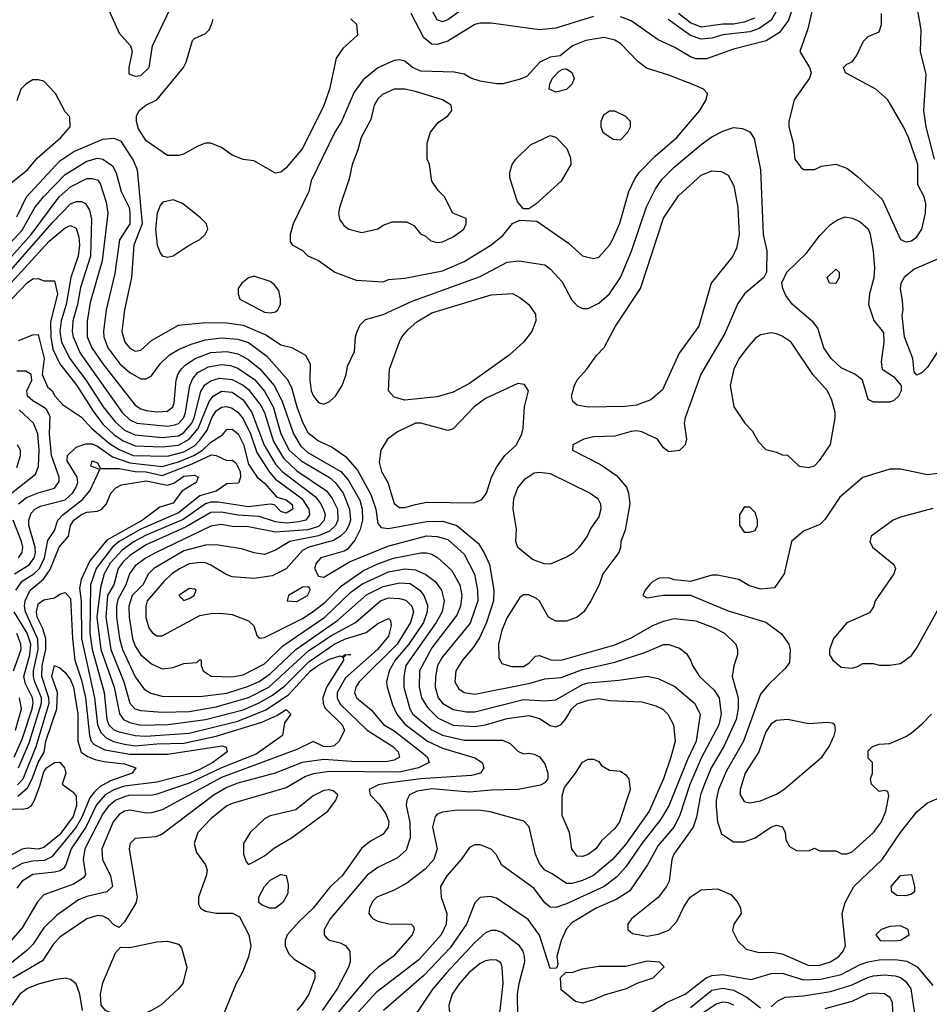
# Model space of a CAD drawing. Header units: inches. Extents: x 1793389 to 1900389, y 320802 to 470796.
# Tile 420 of 656: x 1842341 to 1845716, y 442873 to 446528. Entities that reach past the tile are written whole.
import ezdxf

# ---------------------------------------------------------------- set-up
doc = ezdxf.new("R2010")
doc.units = ezdxf.units.IN
doc.header["$MEASUREMENT"] = 0
doc.layers.add('B8444', color=7, linetype='Continuous')

msp = doc.modelspace()

# ---------------------------------------------------------------- linework, layer by layer
at = {"layer": 'B8444', "color": 2}
for points, elevation in [([(1842770, 446920.9), (1842730, 446913.2), (1842670, 446876), (1842656.7, 446863.3), (1842633.4, 446830), (1842610, 446782), (1842596.3, 446730), (1842596.3, 446710), (1842602.8, 446670), (1842644.5, 446624.5), (1842710, 446478), (1842752, 446430), (1842758, 446410), (1842746, 446350), (1842746, 446326), (1842770, 446318), (1842790, 446321), (1842821.2, 446350), (1842834, 446430), (1842900.9, 446570), (1842906, 446710), (1842889.3, 446829.3), (1842854, 446890), (1842828, 446910)], 434), ([(1844510, 446460.9), (1844442, 446450), (1844392, 446430), (1844346.4, 446393.6), (1844310, 446389), (1844271.3, 446370), (1844222.8, 446317.2), (1844194.8, 446305.2), (1844134, 446290), (1844110, 446289.5), (1844050, 446299.5), (1844015.3, 446310), (1843990, 446325.2), (1843952.9, 446332.9), (1843830, 446337), (1843799, 446350), (1843770, 446373.2), (1843750, 446379), (1843730, 446376), (1843670, 446349.4), (1843615.1, 446304.9), (1843581.7, 446258.3), (1843534.9, 446150), (1843510.5, 446110), (1843422, 445930), (1843413.4, 445890), (1843356, 445770), (1843344.7, 445730), (1843344.7, 445704.7), (1843351.6, 445691.6), (1843390, 445671), (1843410, 445651), (1843450, 445634), (1843510, 445590.8), (1843590, 445560.7), (1843690, 445554.8), (1843710, 445562.8), (1843770, 445568), (1843910, 445595.8), (1843990, 445630.4), (1844089.2, 445690), (1844133.8, 445726.2), (1844170, 445771), (1844196.4, 445783.6), (1844259.6, 445779.6), (1844377.5, 445697.5), (1844430, 445651), (1844470, 445641), (1844490, 445646), (1844529.6, 445690.4), (1844540.9, 445710), (1844567.5, 445772.5), (1844600.9, 445890), (1844623.3, 445936.7), (1844639.6, 445960.4), (1844699.3, 446020.7), (1844779.3, 446090), (1844865.2, 446190), (1844889, 446230), (1844893.6, 446253.6), (1844878, 446270), (1844844.8, 446284.8), (1844750, 446322), (1844667.3, 446347.3), (1844634.2, 446374.2), (1844570, 446439.3), (1844550, 446452)], 434), ([(1844330, 446258), (1844306, 446270), (1844308, 446290), (1844318, 446310), (1844343.1, 446336.9), (1844356.4, 446343.6), (1844370, 446344.7), (1844390, 446331.3), (1844398, 446310), (1844391, 446290), (1844370, 446269)], 434), ([(1843770, 446269.5), (1843730, 446269.4), (1843686.8, 446250), (1843670, 446233.2), (1843656.3, 446210), (1843643.4, 446156.6), (1843607.7, 446090), (1843595.9, 446044.1), (1843574.8, 445990), (1843563.5, 445936.5), (1843527.3, 445830), (1843524, 445810), (1843527.5, 445787.5), (1843543.5, 445763.5), (1843562, 445750), (1843610, 445738), (1843670, 445751.3), (1843690, 445764.7), (1843723.1, 445776.9), (1843776.9, 445776.9), (1843803.6, 445763.6), (1843830, 445732), (1843845.4, 445725.4), (1843867.1, 445707.1), (1843890, 445701), (1843910, 445702.8), (1843950, 445721), (1843988.7, 445750), (1843998, 445770), (1843998, 445790), (1843948, 445810), (1843918, 445870), (1843893.6, 445893.6), (1843870, 445928), (1843861.2, 445990), (1843853.2, 446010), (1843853.2, 446070), (1843865.2, 446110), (1843894.2, 446145.8), (1843930, 446171.3), (1843944, 446190), (1843942, 446210), (1843909.5, 446229.5), (1843810, 446260.7)], 438), ([(1844550, 446188), (1844530, 446188), (1844507.1, 446172.9), (1844498, 446150), (1844498, 446130), (1844504.7, 446110), (1844543.6, 446083.6), (1844570, 446082), (1844598, 446110), (1844608, 446130), (1844608, 446150), (1844590, 446168)], 438), ([(1844210, 445826), (1844188.4, 445851.6), (1844160.2, 445940.2), (1844160.2, 445959.8), (1844168.7, 445990), (1844182, 446010), (1844236.5, 446063.5), (1844310, 446098), (1844330, 446091.3), (1844371, 446050), (1844384.7, 446015.3), (1844386, 445990), (1844350, 445928.7), (1844256.9, 445843.1), (1844230, 445826)], 434), ([(1844450, 445089.5), (1844410, 445097.2), (1844394, 445110), (1844389.2, 445130), (1844399.3, 445170), (1844409.6, 445190.4), (1844446, 445230), (1844480.1, 445279.9), (1844509.5, 445310.5), (1844552, 445390), (1844644.5, 445530), (1844730, 445790.8), (1844785.8, 445874.2), (1844870, 445950.6), (1844910, 445966.8), (1844943.5, 445963.5), (1844970, 445951), (1844990.5, 445910.5), (1845005.5, 445830), (1845010.5, 445730), (1845000.5, 445679.5), (1844986.8, 445650), (1844907.3, 445550), (1844860.7, 445390), (1844787.7, 445290), (1844725.8, 445154.2), (1844683.4, 445116.6), (1844630, 445097), (1844588.1, 445091.9)], 426), ([(1842910, 445859.3), (1842872, 445850), (1842862, 445838), (1842850.5, 445809.5), (1842844.4, 445750), (1842850.6, 445690.6), (1842862, 445662), (1842870, 445651.3), (1842890, 445646), (1842910, 445650.8), (1842969.5, 445690.5), (1843010, 445711.3), (1843028.7, 445730), (1843039, 445750), (1843034, 445770), (1843011.9, 445791.9), (1842944.8, 445844.8)], 434), ([(1845510, 445108), (1845490, 445118), (1845468.7, 445190), (1845442, 445210), (1845390, 445235.1), (1845352.3, 445270), (1845324.5, 445310), (1845302.5, 445382.5), (1845285.1, 445405.1), (1845209.2, 445470), (1845184.1, 445504.1), (1845173.2, 445530), (1845168.7, 445551.3), (1845188, 445590), (1845260.1, 445659.9), (1845310, 445726.8), (1845350, 445766.8), (1845375.5, 445784.5), (1845404.7, 445795.3), (1845430, 445790.8), (1845458.8, 445778.8), (1845490, 445750.8), (1845497.1, 445730), (1845508.5, 445668.5), (1845513, 445607), (1845510.7, 445569.3), (1845494, 445510), (1845490.7, 445470), (1845510.6, 445410.6), (1845546.4, 445366.4), (1845547.7, 445330), (1845538, 445258), (1845542, 445230), (1845583.6, 445203.6), (1845612, 445170), (1845612, 445150), (1845602, 445130), (1845585.4, 445114.6), (1845570, 445108)], 430), ([(1845370, 445548), (1845346, 445550), (1845338, 445570), (1845370, 445602), (1845382, 445590), (1845382, 445570)], 426), ([(1843210, 445575.3), (1843190, 445569), (1843164.7, 445550), (1843151.3, 445530), (1843151.3, 445510), (1843158, 445490), (1843250, 445442), (1843270, 445438.8), (1843290, 445442.8), (1843299, 445450), (1843309.2, 445470), (1843309.3, 445490), (1843302, 445522), (1843285.2, 445545.2), (1843270, 445555.3)], 434), ([(1843770, 445115.1), (1843730, 445126), (1843709.2, 445150), (1843712.7, 445230), (1843750, 445331.3), (1843759.3, 445350), (1843782.3, 445377.7), (1843814.5, 445405.5), (1843870, 445439.5), (1844090, 445506.8), (1844170, 445510.8), (1844196.8, 445496.8), (1844230.7, 445470.7), (1844254.8, 445434.8), (1844256, 445410), (1844241, 445370), (1844211, 445330), (1844157.3, 445282.7), (1844010, 445177), (1843950, 445145.1), (1843890, 445127.6)], 426), ([(1845130, 445365.2), (1845090, 445357.2), (1845070, 445344), (1845040.7, 445310), (1845010, 445269), (1844990.6, 445230), (1844977.3, 445170), (1844990.9, 445090.9), (1845032, 445030), (1845059.8, 444999.8), (1845082, 444962), (1845110, 444932), (1845150, 444922), (1845170, 444912), (1845190, 444911.3), (1845234, 444870), (1845270, 444864.7), (1845290, 444872), (1845310, 444892), (1845349.4, 444950.6), (1845367, 445050), (1845367, 445070), (1845355.3, 445115.3), (1845339.3, 445150), (1845283.7, 445210), (1845204, 445330), (1845170, 445353.2), (1845150, 445361.2)], 434), ([(1844190, 445177.2), (1844070, 445120.9), (1844027.3, 445090), (1843950, 445009.3), (1843930, 445002.7), (1843830, 445029.4), (1843810, 445029.3), (1843742.5, 444997.5), (1843706, 444970), (1843681, 444930), (1843675.3, 444884.7), (1843684, 444850), (1843707.7, 444810), (1843730, 444731.3), (1843750, 444716.3), (1843770, 444717.1), (1843810, 444728.4), (1843850, 444737.1), (1844025.6, 444734.4), (1844054.8, 444745.2), (1844073.2, 444770), (1844092.3, 444830), (1844111.8, 444868.2), (1844141.2, 444910), (1844184, 444950), (1844204, 444990), (1844209.1, 445010.9), (1844214, 445090), (1844228.7, 445150), (1844214, 445174)], 430), ([(1844310, 444506.6), (1844287.2, 444507.2), (1844244.1, 444524.1), (1844190, 444568), (1844182, 444590), (1844184, 444636), (1844172.3, 444710), (1844174.5, 444750), (1844189.7, 444790.3), (1844217.2, 444822.8), (1844250, 444844.9), (1844270, 444848), (1844310, 444843), (1844458, 444770), (1844486, 444750), (1844496.3, 444730), (1844497.3, 444710), (1844490, 444682), (1844459.9, 444640.1), (1844447.3, 444610), (1844417.3, 444570), (1844393.4, 444546.6), (1844370, 444532.3)], 426), ([(1845050, 444718), (1845030, 444718), (1845012, 444690), (1845011.6, 444651.6), (1845030, 444624.7), (1845050, 444624.7), (1845070, 444632), (1845079, 444650), (1845079, 444670), (1845070, 444698)], 434), ([(1842970, 444416), (1842932, 444390), (1842950, 444372), (1842970, 444378.8), (1842988.7, 444390), (1842995.3, 444410), (1842990, 444414)], 422), ([(1843410, 444422), (1843390, 444421.2), (1843338, 444390), (1843334, 444370), (1843370, 444367.7), (1843408.7, 444390), (1843419, 444410), (1843417.2, 444417.2)], 422), ([(1845190, 443929.3), (1845150, 443926), (1845130, 443913.2), (1845110, 443884), (1845084.4, 443810), (1845032.7, 443730), (1845014, 443670), (1845014.8, 443650), (1845030, 443626), (1845050, 443620.7), (1845090, 443628), (1845150, 443653), (1845177.2, 443670), (1845317.2, 443790), (1845345.2, 443830), (1845364, 443870), (1845368.7, 443890), (1845366, 443910), (1845356.4, 443916.4), (1845339, 443919), (1845270, 443913.2)], 438), ([(1844430, 443421.2), (1844410, 443422), (1844390, 443448), (1844380.9, 443510), (1844353.9, 443573.9), (1844354, 443646), (1844362.9, 443677.1), (1844404, 443730), (1844430, 443772), (1844450, 443782), (1844470, 443782), (1844490, 443774), (1844499.6, 443759.6), (1844530, 443742), (1844570, 443738), (1844590, 443724.7), (1844601, 443710), (1844606, 443670), (1844566.8, 443550), (1844550, 443525.2), (1844500.4, 443479.6), (1844478.8, 443450), (1844450, 443429.3)], 414), ([(1843490, 443669), (1843470, 443666), (1843430, 443646), (1843365.2, 443594.8), (1843270, 443572.3), (1843250, 443561.2), (1843196, 443510), (1843171.3, 443470), (1843171.3, 443430), (1843181, 443401), (1843190, 443392), (1843210, 443401), (1843250, 443424), (1843286, 443454), (1843349, 443490), (1843484, 443590), (1843514, 443630), (1843522, 443650), (1843504.7, 443664.7)], 410), ([(1843290, 443229), (1843269.1, 443229.1), (1843240.2, 443240.2), (1843228, 443250), (1843228.7, 443270), (1843249.3, 443310), (1843270, 443333.4), (1843310, 443354.8), (1843330, 443351.3), (1843336.8, 443316.8), (1843335.9, 443284.1), (1843318, 443250)], 406), ([(1845630, 443275.3), (1845596.4, 443276.4), (1845578, 443290), (1845575.3, 443310), (1845610, 443351), (1845650, 443354), (1845662, 443310), (1845662, 443290), (1845650, 443282)], 426), ([(1845610, 443164), (1845570, 443161.2), (1845538, 443150), (1845518, 443130), (1845534, 443110), (1845590, 443108), (1845610, 443111), (1845642, 443130), (1845638, 443150)], 430), ([(1842770, 442829.6), (1842690, 442836), (1842659, 442850), (1842643.7, 442870), (1842640.9, 442910), (1842650, 442952), (1842696.5, 443063.5), (1842715.3, 443084.7), (1842750, 443084), (1842850, 443104.9), (1842890, 443107.3), (1842930, 443096), (1842942, 443082), (1842961, 443010), (1842946, 442950), (1842930.5, 442929.5), (1842864.7, 442870), (1842830.5, 442849.5), (1842790, 442832.7)], 402), ([(1844090, 443038), (1844070, 443034.5), (1844050, 443023.7), (1844008.2, 442990), (1843972.7, 442950), (1843945.5, 442910), (1843934, 442870), (1843934.8, 442850), (1843946.8, 442826.8), (1843987.3, 442807.3), (1844050, 442799.1), (1844090, 442807.3), (1844112.9, 442827.1), (1844124.5, 442850), (1844134.7, 442950), (1844132, 443010), (1844126, 443026), (1844110, 443036)], 434), ([(1844430, 442877.2), (1844403.2, 442883.2), (1844350, 442926), (1844347.3, 442972.7), (1844368.4, 442991.6), (1844390, 442991), (1844430, 443004), (1844490, 443014), (1844590, 443014.8), (1844670, 443033.4), (1844714, 443030), (1844732, 443012), (1844690.5, 442969.5), (1844630.7, 442949.3), (1844592, 442930), (1844510, 442906), (1844470, 442889.3)], 426)]:
    msp.add_lwpolyline(points, close=True, dxfattribs=dict(at, elevation=elevation))
for points, elevation in [([(1845295.9, 446624.1), (1845266.2, 446493.8), (1845236, 446410), (1845271.3, 446350), (1845278, 446330), (1845272, 446310), (1845214.8, 446230), (1845194.8, 446150), (1845194.8, 446130), (1845210.8, 446070), (1845218, 446010), (1845239.6, 445979.6), (1845250, 445972), (1845290, 445972), (1845316.4, 445983.6), (1845370, 445991), (1845410, 445976), (1845450, 445946), (1845541.6, 445861.6), (1845610, 445711.3), (1845630, 445702.8), (1845650, 445706.8), (1845670, 445721), (1845689.3, 445750), (1845702, 445810), (1845704.1, 445844.1), (1845698, 445870), (1845674, 445914), (1845673.6, 445990), (1845639.5, 446090), (1845620.9, 446130), (1845562, 446230), (1845518, 446270), (1845406, 446330), (1845398, 446350), (1845410, 446362), (1845430, 446371.3), (1845446.6, 446393.4), (1845472.7, 446447.3), (1845490, 446464.7), (1845530, 446482), (1845539, 446510), (1845539, 446550)], 434), ([(1843989.1, 446570.9), (1843930, 446527), (1843910, 446519.5), (1843890, 446526.6), (1843853.7, 446593.7)], 426), ([(1845208.8, 446570), (1845193.7, 446526.3), (1845160.2, 446479.8), (1845111.4, 446448.6), (1844990, 446418.4), (1844890, 446382), (1844850, 446382), (1844829.7, 446389.7), (1844770, 446426), (1844710, 446452.7), (1844610, 446523.7), (1844570, 446538.4)], 430), ([(1845153, 446567), (1845130, 446526), (1845085.6, 446494.4), (1845050, 446483.1), (1844950, 446471.9), (1844910, 446458.5), (1844870, 446454.8), (1844830, 446468.3), (1844747.9, 446527.9)], 426), ([(1845735.4, 446010), (1845704.7, 446130), (1845696.2, 446190), (1845704.7, 446324.7), (1845684, 446410), (1845686.6, 446490), (1845669.5, 446590)], 430), ([(1843570, 446531), (1843590.6, 446510.6), (1843594, 446470), (1843539.6, 446420.4), (1843515.3, 446384.7), (1843490.4, 446270), (1843470, 446208.7), (1843390, 446049.2), (1843330, 445977.2), (1843310, 445962), (1843290, 445958), (1843210, 446004), (1843170, 446009), (1843130, 446025.2), (1843090, 446053.2), (1843050, 446069), (1843030, 446069), (1843001.4, 446058.6), (1842948.9, 446028.9), (1842930, 446024), (1842890, 446024), (1842810, 446078), (1842782, 446122), (1842774, 446150), (1842774, 446170), (1842784, 446190), (1842808.7, 446210), (1842850, 446230.7), (1842949.3, 446350), (1842959.3, 446370), (1842982, 446450), (1842990, 446458), (1843030, 446476), (1843044, 446490), (1843053.2, 446510), (1843059.3, 446530)], 430), ([(1844470, 446539.6), (1844330, 446496.2), (1844270, 446489.5), (1844090, 446515.1), (1844050, 446515.1), (1844030, 446509.4), (1843930, 446447.6), (1843890, 446435.6), (1843870, 446437), (1843840.4, 446460.4), (1843794, 446550)], 430), ([(1845067.2, 446532.8), (1845030, 446518.4), (1844990, 446510.7), (1844950, 446510.6), (1844870, 446500.3), (1844830, 446516.1), (1844785.7, 446550)], 422), ([(1842303.2, 445916.8), (1842370, 445970.8), (1842406, 446014), (1842493.2, 446090), (1842528, 446130), (1842527.3, 446167.3), (1842510, 446186), (1842473.8, 446253.8), (1842430, 446299), (1842410, 446304), (1842390, 446304), (1842364.7, 446290), (1842344.7, 446270), (1842330, 446226)], 434), ([(1842330, 445795.5), (1842366.3, 445870), (1842490, 446003.1), (1842542, 446038), (1842650, 446084.4), (1842690, 446087.3), (1842716.3, 446076.3), (1842763.8, 446003.8), (1842777.3, 445970), (1842795.2, 445770), (1842764.6, 445690), (1842755.8, 445570), (1842730.4, 445450), (1842720.4, 445370), (1842730.6, 445330), (1842750, 445307.7), (1842770, 445297.3), (1842790, 445300.7), (1842830, 445336.3), (1842930, 445393.4), (1843030, 445403.1), (1843110, 445402.6), (1843170, 445393.7), (1843256.3, 445356.3), (1843310, 445320.5), (1843350.6, 445310.6), (1843402, 445282), (1843418.8, 445250), (1843418, 445190), (1843423, 445150), (1843430.8, 445130), (1843450, 445106), (1843470, 445100.7), (1843490, 445110.7), (1843512.3, 445130), (1843538, 445170), (1843552.7, 445210), (1843558, 445242), (1843583.7, 445296.3), (1843587, 445350), (1843592.7, 445370), (1843604.8, 445395.2), (1843624.8, 445415.2), (1843690, 445433.4), (1843797.4, 445482.6), (1844050, 445574.4), (1844150, 445627.7), (1844192.8, 445632.8), (1844290, 445617.3), (1844310, 445602.8), (1844354.4, 445554.4), (1844388.3, 445488.3), (1844410, 445466), (1844430, 445456), (1844450, 445456), (1844490, 445474.8), (1844529.2, 445510), (1844570, 445571), (1844611.1, 445668.9), (1844667.2, 445832.8), (1844700.7, 445899.3), (1844724.9, 445935.1), (1844770, 445980.5), (1844870, 446064.9), (1844910, 446093), (1844950, 446113.4), (1844990, 446126.8), (1845023.5, 446123.5), (1845050, 446111), (1845067.1, 446087.1), (1845090.5, 445970.5), (1845100.5, 445730), (1845114, 445670), (1845112, 445590), (1845102, 445570), (1845031, 445510), (1845006.2, 445473.8), (1844957.7, 445362.3), (1844868.6, 445211.4), (1844810.8, 445050), (1844806.8, 445030), (1844816, 444970), (1844811, 444950), (1844790, 444929), (1844750, 444924), (1844730, 444938), (1844708, 444970), (1844650, 444997.2), (1844630, 445001.2), (1844610, 444999.3), (1844550, 444981.2), (1844470, 444979), (1844434, 444970), (1844394, 444950), (1844392, 444930), (1844496.8, 444876.8), (1844555.2, 444835.2), (1844592.8, 444792.8), (1844600.7, 444770), (1844604.9, 444730), (1844587.7, 444632.3), (1844571.3, 444590), (1844571.1, 444568.9), (1844564.7, 444550), (1844504.7, 444470), (1844490.8, 444430), (1844460.7, 444370), (1844434, 444330), (1844410.3, 444309.7), (1844370, 444295.1), (1844330, 444295.1), (1844303.7, 444310), (1844270, 444369), (1844259.1, 444379.1), (1844230, 444392.7), (1844210, 444393.2), (1844197.3, 444382.7), (1844150, 444309), (1844130, 444262), (1844118, 444210), (1844118.8, 444158.8), (1844130, 444138), (1844166.4, 444126.4), (1844210, 444126.7), (1844230, 444139.1), (1844254.8, 444165.2), (1844270, 444168), (1844311.9, 444151.9), (1844350, 444150.4), (1844550, 444206.7), (1844610, 444232.4), (1844690, 444278.4), (1844730, 444294.9), (1844770, 444304.4), (1844850, 444295.8), (1844918, 444270), (1844956, 444250), (1844998, 444210), (1845004.7, 444190), (1845004.7, 444170), (1844990.6, 444129.4), (1844985.5, 444090), (1845007.2, 444010), (1845007.4, 443970), (1845000.3, 443930), (1844953.4, 443830), (1844907.4, 443750), (1844881.7, 443690), (1844867.4, 443650), (1844853.1, 443566.9), (1844840.4, 443530), (1844768.2, 443430), (1844760.5, 443410), (1844750.7, 443330), (1844740.7, 443310), (1844710.4, 443269.6), (1844611, 443190), (1844598, 443170), (1844598, 443150), (1844615.3, 443135.3), (1844670, 443125.5), (1844710, 443133), (1844750, 443147.7), (1844780.1, 443179.9), (1844805.6, 443234.4), (1844829.6, 443270.4), (1844870, 443297.3), (1844930, 443300.7), (1844979.9, 443279.9), (1845006, 443250), (1845016, 443230), (1845018, 443210), (1844991.3, 443170), (1844986.4, 443146.4), (1845006.4, 443106.4), (1845036.9, 443076.9), (1845084.5, 443064.5), (1845134.2, 443065.8), (1845170, 443059.5), (1845270, 443017), (1845310, 443018), (1845349.7, 443030.3), (1845381.2, 443050), (1845397.2, 443070), (1845405.2, 443090), (1845392.7, 443210), (1845403.7, 443250), (1845437, 443310), (1845542, 443410), (1845610, 443510.7), (1845670, 443586.8), (1845710, 443620.7), (1845770, 443646)], 430), ([(1842290, 445680.3), (1842350, 445745.7), (1842396.9, 445830), (1842429.7, 445870), (1842510, 445953.4), (1842590, 446002.6), (1842630, 446013.4), (1842650, 446010.4), (1842684.9, 445984.9), (1842698.7, 445958.7), (1842717, 445890), (1842747, 445830), (1842750, 445812), (1842750.2, 445770), (1842711.6, 445710), (1842694.1, 445585.9), (1842661.3, 445450), (1842652, 445370), (1842653.4, 445350), (1842667.4, 445310), (1842712.4, 445250), (1842750, 445218.4), (1842790, 445194), (1842810, 445194), (1842830, 445206), (1842862, 445250), (1842897, 445283), (1842930, 445303.1), (1842977, 445323), (1843030, 445339.6), (1843090, 445346.7), (1843150, 445341.7), (1843190, 445328.7), (1843258, 445278), (1843333.6, 445193.6), (1843350, 445162.8), (1843369.1, 445090), (1843390, 445034), (1843410, 444995.5), (1843450, 444963.8), (1843500.9, 444940.9), (1843550, 444906.4), (1843594.8, 444854.8), (1843644.6, 444764.6), (1843662.3, 444710), (1843670, 444658), (1843682, 444642), (1843710, 444638.4), (1843850, 444664.6), (1843910, 444665.7), (1843963, 444650), (1844043.4, 444583.4), (1844066.4, 444546.4), (1844084.7, 444504.7), (1844100.3, 444410), (1844098.9, 444370), (1844073.1, 444290), (1844046.8, 444233.2), (1844023.4, 444196.6), (1843983.8, 444150), (1843959.3, 444110), (1843955.5, 444070), (1843970, 444044), (1843990.4, 444030.4), (1844030, 444024.4), (1844234.9, 444065.1), (1844290, 444080.4), (1844350, 444085.3), (1844430, 444115.2), (1844550, 444142.6), (1844661.1, 444178.9), (1844730, 444207.7), (1844750, 444207.7), (1844790, 444194.8), (1844814.9, 444174.9), (1844830.5, 444150.5), (1844837.3, 444130), (1844864, 444090), (1844918.3, 444038.3), (1844936.4, 444010), (1844943.7, 443950), (1844934.9, 443910), (1844870, 443786.6), (1844828.4, 443688.4), (1844789.1, 443570.9), (1844768.7, 443530), (1844710, 443462), (1844670.2, 443389.8), (1844605.7, 443294.3), (1844557.2, 443262.8), (1844480.7, 443230), (1844390, 443174.5), (1844370, 443152.7), (1844350.6, 443110), (1844334.8, 443050), (1844338, 443022), (1844332.7, 443007.3), (1844310, 443006), (1844269.7, 443129.7), (1844227.7, 443187.7), (1844110, 443266), (1844087.7, 443272.3), (1844050, 443269.2), (1844030, 443248.7), (1843999.5, 443170), (1843938.2, 443081.8), (1843841, 442979), (1843690.5, 442850)], 426), ([(1842312.1, 445650), (1842383.1, 445730), (1842486.9, 445870), (1842530, 445907.2), (1842590, 445937.6), (1842610, 445938.4), (1842630, 445933), (1842639.3, 445919.3), (1842662, 445850), (1842668.5, 445810), (1842647.1, 445632.9), (1842602.6, 445477.4), (1842591.7, 445408.3), (1842591.7, 445350), (1842608.9, 445310), (1842648.9, 445250), (1842770, 445097.1), (1842790, 445083.1), (1842810, 445077), (1842850, 445072), (1842890, 445074.4), (1842909.5, 445090), (1842914.3, 445105.7), (1842921.3, 445190), (1842927.8, 445210), (1842939.6, 445230), (1842955.1, 445244.9), (1842992.3, 445270), (1843050, 445291.6), (1843110, 445296.5), (1843150, 445287.7), (1843187.5, 445267.5), (1843231.8, 445231.8), (1843285.2, 445170), (1843314.3, 445114.3), (1843356.5, 444990), (1843384.2, 444944.2), (1843410, 444921.5), (1843532.2, 444850), (1843559.8, 444819.8), (1843603.4, 444743.4), (1843611.5, 444710), (1843612.7, 444670), (1843604.5, 444635.5), (1843584.7, 444595.3), (1843558, 444562), (1843545.5, 444554.5), (1843458.8, 444530), (1843440.7, 444510), (1843434.8, 444490), (1843450, 444462), (1843470, 444458.8), (1843565.1, 444514.9), (1843706.9, 444573.1), (1843850, 444611.5), (1843890, 444608.9), (1843930, 444597.6), (1843990, 444544), (1844028.9, 444468.9), (1844040.3, 444410), (1844041.7, 444370), (1844012.1, 444287.9), (1843910, 444162), (1843892, 444130), (1843883.7, 444090), (1843883.1, 444050), (1843894, 444010), (1843910.5, 443990), (1843950, 443967), (1843998.5, 443958.6), (1844030, 443958.9), (1844210, 444003.6), (1844290, 443999.5), (1844330, 444003), (1844430, 444060.3), (1844450, 444066), (1844564.4, 444075.6), (1844670, 444090.6), (1844710, 444082), (1844771.8, 444051.8), (1844844.9, 443990), (1844866, 443950), (1844851.5, 443850), (1844818.6, 443781.4), (1844750, 443609.5), (1844720.7, 443559.3), (1844650.3, 443470), (1844590, 443382.9), (1844555.6, 443344.4), (1844510.2, 443309.8), (1844370, 443246), (1844330, 443232.3), (1844310, 443232.7), (1844290, 443249.3), (1844250, 443302), (1844130, 443388.7), (1844109.3, 443429.3), (1844090, 443448.7), (1844050, 443464), (1844030, 443464), (1844010, 443455.3), (1843978.8, 443410), (1843925.5, 443350), (1843903, 443310), (1843904.9, 443270), (1843926, 443210), (1843923.8, 443170), (1843904.4, 443130), (1843822, 443038), (1843664.1, 442915.9), (1843584.9, 442830)], 422), ([(1842290, 445576.5), (1842463.8, 445776.2), (1842530, 445843.7), (1842552.2, 445852.2), (1842570, 445852.4), (1842585.1, 445845.1), (1842600.3, 445820.3), (1842607.4, 445787.4), (1842603.6, 445650), (1842566.6, 445533.4), (1842555.5, 445470), (1842538.5, 445410), (1842535.2, 445370), (1842539, 445350), (1842564.9, 445290), (1842721.1, 445070), (1842750, 445042.3), (1842776, 445030), (1842890, 445018.5), (1842916.3, 445023.7), (1842930, 445028.9), (1842950, 445050.6), (1842956.8, 445070), (1842972.3, 445170), (1842983.9, 445196.1), (1843002.6, 445217.4), (1843041.4, 445238.6), (1843090, 445247.9), (1843123.7, 445243.7), (1843150, 445234.6), (1843212.3, 445192.3), (1843250, 445148.4), (1843281.6, 445090), (1843310.2, 444990), (1843340.8, 444930), (1843384.9, 444890), (1843490, 444827.7), (1843511.8, 444810), (1843541.5, 444770), (1843564.9, 444710), (1843568, 444670), (1843562, 444650), (1843550.9, 444629.1), (1843532, 444610), (1843505.5, 444594.5), (1843414, 444570), (1843390, 444556.9), (1843330.3, 444489.7), (1843277.3, 444462.7), (1843210, 444453.6), (1843130, 444459.5), (1843107.7, 444467.7), (1843050, 444502.9), (1843030, 444511.5), (1843012.9, 444512.9), (1842970, 444507.8), (1842936.3, 444490), (1842905.5, 444470), (1842876.5, 444443.5), (1842814.4, 444370), (1842808.5, 444350), (1842808.6, 444308.6), (1842820.5, 444270), (1842832.5, 444252.5), (1842850, 444240.7), (1842870, 444240.7), (1843010, 444315.3), (1843050, 444323.7), (1843084.7, 444324.7), (1843130, 444319.3), (1843190, 444296.3), (1843210, 444278), (1843221.4, 444241.4), (1843230, 444231.3), (1843250, 444234.8), (1843390, 444305.2), (1843430, 444330.3), (1843474.4, 444365.6), (1843534.6, 444425.4), (1843617.4, 444482.6), (1843670, 444507.9), (1843728.6, 444528.6), (1843830, 444548.7), (1843850, 444548.5), (1843870, 444543.8), (1843891.8, 444531.8), (1843943.6, 444483.6), (1843973.7, 444430), (1843982, 444390), (1843977, 444350), (1843963.4, 444316.6), (1843870, 444195.6), (1843824.6, 444110), (1843823.1, 444050), (1843832, 444010), (1843854.1, 443974.1), (1843894.2, 443934.2), (1843950, 443909), (1844030, 443903.6), (1844070, 443910.3), (1844150, 443933.1), (1844230, 443944.9), (1844270, 443934), (1844310, 443907.7), (1844330, 443902), (1844350, 443910.7), (1844368.1, 443931.9), (1844389.6, 443970), (1844410, 443988.2), (1844450, 444001.6), (1844490, 444008.2), (1844530, 444000.5), (1844650, 443994.9), (1844701.1, 443981.1), (1844727.9, 443967.9), (1844746, 443950), (1844766.8, 443910), (1844773.4, 443850), (1844757.1, 443790), (1844730.3, 443710), (1844676.4, 443590), (1844590, 443467.3), (1844540.4, 443410), (1844470, 443351.3), (1844430, 443332.8), (1844390, 443321.3), (1844370, 443321.6), (1844317.5, 443357.5), (1844289.3, 443370), (1844270, 443395.3), (1844255.1, 443430), (1844232, 443532), (1844212.3, 443552.3), (1844086.8, 443586.8), (1844051.7, 443591.7), (1843966.2, 443593.8), (1843910, 443586), (1843890, 443579), (1843882.8, 443570), (1843873.4, 443530), (1843890.4, 443450), (1843878, 443410), (1843845.8, 443374.1), (1843777.3, 443322.7), (1843730, 443296), (1843666, 443270), (1843650, 443254), (1843638.8, 443230), (1843636, 443210), (1843650, 443191.3), (1843670, 443181), (1843710.9, 443170.9), (1843794, 443170), (1843802, 443162), (1843804.7, 443150), (1843798, 443130), (1843726.8, 443050), (1843670.3, 443009.7), (1843638.7, 442981.3), (1843493, 442807)], 418), ([(1842270, 445507.6), (1842450, 445706), (1842510, 445754.4), (1842530, 445763), (1842550, 445754), (1842559.9, 445719.9), (1842562.3, 445690), (1842557.7, 445650), (1842530.2, 445570), (1842513.2, 445470), (1842494.4, 445410), (1842490.2, 445370), (1842496.1, 445330), (1842526.5, 445270), (1842588, 445188), (1842650.3, 445090), (1842694.7, 445034.7), (1842730, 445004.4), (1842770, 444987.1), (1842870, 444976.9), (1842930, 444982.9), (1842950, 444994.7), (1842980.3, 445030), (1842989, 445050), (1843012.6, 445147.4), (1843028.1, 445171.9), (1843050, 445187.4), (1843082.8, 445197.2), (1843130, 445192.4), (1843170, 445171.5), (1843190, 445154.6), (1843235.2, 445095.2), (1843249.3, 445069.3), (1843282.4, 444962.4), (1843319.8, 444899.8), (1843370, 444852.4), (1843479, 444779), (1843500.9, 444750), (1843520.8, 444710), (1843522, 444670), (1843512.9, 444650), (1843490.8, 444629.2), (1843450, 444611.4), (1843342.8, 444590), (1843290, 444558), (1843250, 444542.7), (1843210.9, 444549.1), (1843163.7, 444563.7), (1843070, 444577.6), (1843030, 444576.9), (1842950, 444556), (1842838.4, 444490), (1842818.7, 444470), (1842797.6, 444430), (1842758.9, 444390), (1842746.5, 444350), (1842746.7, 444310), (1842759.6, 444230), (1842770, 444202), (1842790, 444170.5), (1842830, 444136.3), (1842870, 444117.3), (1842910, 444122.8), (1842950, 444138), (1842998, 444142), (1843010, 444152), (1843014, 444150), (1843014, 444130), (1843022, 444110), (1843050.9, 444090.9), (1843128.4, 444088.4), (1843170, 444095.8), (1843250, 444137), (1843317.2, 444202.8), (1843472.8, 444310), (1843570, 444402.3), (1843610, 444432.6), (1843710, 444478.6), (1843770, 444489.1), (1843810, 444485.7), (1843847.8, 444467.8), (1843882.3, 444442.3), (1843906, 444410), (1843915.8, 444370), (1843908.9, 444330), (1843886.5, 444290), (1843774.3, 444130), (1843766, 444090), (1843766.3, 444050), (1843788.9, 443970), (1843800.3, 443950), (1843870, 443891.7), (1843910, 443871.5), (1843990, 443852.7), (1844132.8, 443852.8), (1844161, 443841), (1844190, 443812), (1844210, 443802), (1844230, 443804.7), (1844250, 443801), (1844270, 443790.8), (1844290, 443764.7), (1844300.7, 443730), (1844301, 443710), (1844290, 443695.3), (1844274, 443686), (1844190.5, 443669.5), (1844090, 443668), (1844010, 443659.7), (1843870, 443672.9), (1843815.8, 443664.2), (1843787.7, 443650), (1843777.1, 443630), (1843774.9, 443610), (1843788.7, 443548.7), (1843790.4, 443490), (1843774.6, 443445.4), (1843743.4, 443416.6), (1843670, 443380.9), (1843630, 443352.3), (1843493.4, 443190), (1843470.8, 443150), (1843471, 443131), (1843479.8, 443119.8), (1843490.8, 443110.8), (1843530, 443100.7), (1843550, 443090.7), (1843566, 443070), (1843566.8, 443030), (1843560.7, 443010), (1843519.5, 442930), (1843463.1, 442850)], 414), ([(1845750, 445298), (1845710, 445238), (1845690, 445218), (1845670, 445208), (1845660.4, 445220.4), (1845655.3, 445270), (1845624, 445350), (1845615.3, 445430), (1845619, 445450), (1845616.5, 445483.5), (1845609, 445530), (1845612.3, 445550), (1845626, 445574), (1845658.6, 445601.4), (1845756.6, 445643.4)], 430), ([(1842231.6, 445408.4), (1842370, 445552.4), (1842390, 445565.5), (1842410, 445566.8), (1842430, 445558), (1842470, 445558), (1842480.9, 445510), (1842455.5, 445404.5), (1842456, 445350), (1842464.4, 445304.4), (1842490.2, 445250.2), (1842552.6, 445170), (1842613.8, 445073.8), (1842650, 445026), (1842690, 444987.9), (1842724.4, 444964.4), (1842770, 444946.2), (1842870, 444941.5), (1842930, 444948.6), (1842969.3, 444970.7), (1843003.5, 445010), (1843044.2, 445110), (1843058.7, 445130), (1843090, 445148.9), (1843130, 445144.9), (1843170, 445116.5), (1843202, 445070), (1843248.3, 444948.3), (1843290, 444878), (1843314.6, 444850), (1843437.7, 444757.7), (1843458.9, 444730), (1843470, 444706), (1843474.3, 444690), (1843470, 444667.8), (1843450, 444646.8), (1843410, 444633.7), (1843290, 444625.3), (1843190, 444645.4), (1843130, 444646.3), (1843090, 444653.7), (1843050, 444648), (1842850, 444551.1), (1842810.2, 444529.8), (1842770, 444500.5), (1842748.8, 444470), (1842735.2, 444430), (1842704.7, 444375.3), (1842699.7, 444350), (1842700.7, 444310), (1842711.4, 444230), (1842722, 444190), (1842770, 444087.7), (1842802.3, 444042.3), (1842827.4, 444027.4), (1842870, 444017), (1843010, 444015.3), (1843110, 444028), (1843190, 444053.6), (1843230, 444071.5), (1843270, 444099), (1843365.1, 444190), (1843521.7, 444298.3), (1843627.5, 444392.5), (1843690, 444423.2), (1843750, 444437), (1843790, 444434.6), (1843826.4, 444410), (1843841.3, 444390), (1843853.9, 444353.9), (1843852.9, 444330), (1843839.6, 444290), (1843784.7, 444210), (1843734, 444150), (1843711.7, 444110), (1843702.4, 444070), (1843704.4, 444050), (1843724.5, 443984.5), (1843740.3, 443950), (1843770, 443912), (1843854, 443850), (1843910, 443823.6), (1844030, 443787.3), (1844057.3, 443770), (1844062.8, 443750), (1844051, 443730), (1844018, 443722), (1843830, 443709.8), (1843705.9, 443694.1), (1843672.7, 443687.3), (1843638, 443670), (1843641, 443650), (1843675.1, 443615.1), (1843699.9, 443579.9), (1843710.4, 443550), (1843708, 443530), (1843690, 443503.7), (1843642.3, 443477.7), (1843608.9, 443451.1), (1843538, 443350), (1843492.2, 443307.8), (1843430.5, 443230), (1843378.7, 443181.3), (1843333, 443130), (1843325.5, 443110), (1843325.5, 443090), (1843339.9, 443059.9), (1843359.9, 443039.9), (1843430, 442998), (1843436, 442990), (1843436, 442970), (1843414, 442910), (1843390, 442874), (1843370, 442849.3)], 410), ([(1842336.9, 445336.9), (1842390, 445357.3), (1842410, 445358.8), (1842431.7, 445270), (1842424.7, 445210), (1842444.5, 445164.5), (1842462, 445150), (1842471.6, 445131.6), (1842499.6, 445099.6), (1842570, 445052.7), (1842608.4, 445010), (1842674.6, 444954.6), (1842710, 444932.2), (1842762, 444910), (1842890, 444906.8), (1842950, 444923.5), (1842990, 444945.6), (1843010, 444966.3), (1843036.5, 445003.5), (1843053.8, 445050), (1843070, 445076), (1843090, 445088.9), (1843110, 445091.7), (1843130, 445085.7), (1843150, 445070.3), (1843170, 445046.4), (1843196.9, 444990), (1843221.2, 444921.2), (1843267.4, 444847.4), (1843290, 444822.3), (1843387.4, 444750), (1843414, 444710), (1843416, 444690), (1843403, 444670), (1843376.9, 444663.1), (1843330, 444659.1), (1843290, 444664.1), (1843230, 444683.8), (1843150, 444688.9), (1843090, 444698.9), (1843050, 444698.2), (1842956.7, 444643.3), (1842810, 444578.2), (1842750, 444538.7), (1842725.3, 444514.7), (1842706.9, 444490), (1842690.2, 444430), (1842666.8, 444390), (1842661.1, 444310), (1842678.8, 444190), (1842727.1, 444070), (1842750, 443990.8), (1842768.2, 443970), (1842790, 443963.7), (1842870, 443956.9), (1842970, 443959.1), (1843070, 443977.2), (1843190, 444011.3), (1843265.4, 444050), (1843414.2, 444185.8), (1843498.5, 444241.5), (1843587, 444290), (1843679.5, 444370), (1843710, 444381.3), (1843750, 444379.6), (1843773.3, 444373.3), (1843796.5, 444350), (1843802.3, 444330), (1843791.5, 444290), (1843741.3, 444210), (1843600.4, 444070), (1843588.5, 444050), (1843583.8, 444030), (1843590.8, 444010), (1843645.3, 443965.3), (1843691.5, 443911.5), (1843730, 443887.6), (1843830.4, 443810), (1843854, 443790), (1843861, 443770), (1843821, 443750), (1843750, 443734.6), (1843490, 443737.3), (1843431.5, 443728.5), (1843402, 443718), (1843330, 443675.6), (1843130, 443618.4), (1843110, 443609.5), (1843050, 443561.6), (1843002.4, 443510), (1842988.2, 443470), (1842996.7, 443436.7), (1843030.4, 443390.4), (1843036.3, 443370), (1843033.4, 443350), (1843004, 443270), (1843004, 443244), (1843011.3, 443230), (1843030, 443218.8), (1843070, 443210.7), (1843130.9, 443210.9), (1843156.9, 443196.9), (1843190.7, 443130.7), (1843198.8, 443090), (1843190.6, 443049.4), (1843166.8, 442990), (1843144, 442950), (1843090, 442818)], 406), ([(1842336.9, 444730), (1842366.3, 444753.7), (1842410, 444771.7), (1842470, 444788.5), (1842487.3, 444812.7), (1842487.6, 444830), (1842459.2, 444910), (1842452.1, 444990), (1842454.5, 445054.5), (1842440.2, 445080.2), (1842429.7, 445089.7), (1842390, 445112.7), (1842369.6, 445130), (1842367, 445150), (1842386, 445190), (1842384, 445210), (1842363.2, 445223.2), (1842330, 445222.7)], 406), ([(1842299.2, 444760.8), (1842399.5, 444840.5), (1842411.1, 444868.9), (1842413.3, 444930), (1842408.2, 444990), (1842391.6, 445030), (1842339.5, 445079.5)], 410), ([(1842321.3, 444470), (1842375.5, 444504.5), (1842394.2, 444530), (1842399.8, 444550), (1842398.2, 444570), (1842374.3, 444650), (1842374.3, 444670), (1842383.8, 444696.2), (1842397, 444710), (1842418.4, 444721.6), (1842510, 444745.2), (1842537.4, 444770), (1842549.7, 444790), (1842556.9, 444810), (1842554.3, 444830), (1842516.9, 444890), (1842518.7, 444910), (1842550, 444940.4), (1842586.7, 444953.3), (1842610, 444952.9), (1842630, 444944.4), (1842684.9, 444904.9), (1842750, 444883), (1842870, 444869.3), (1842930, 444886.1), (1842986.9, 444910), (1843018.7, 444930), (1843050, 444959.6), (1843094, 444986), (1843110, 445006.8), (1843130, 445008), (1843151.6, 444990), (1843170.9, 444950.9), (1843190, 444878), (1843222.4, 444830), (1843250, 444807.6), (1843294.9, 444754.9), (1843330, 444744.9), (1843352.1, 444727.9), (1843354, 444710), (1843330, 444695.8), (1843310, 444702.4), (1843286.6, 444726.6), (1843270, 444729.7), (1843190, 444719.4), (1843077.2, 444737.2), (1843050, 444736.5), (1843030, 444730.7), (1842947.3, 444672.7), (1842810, 444614.5), (1842766, 444590), (1842721.2, 444558.8), (1842676.9, 444510), (1842653.8, 444470), (1842640.5, 444419.5), (1842627.3, 444310), (1842642.3, 444190), (1842691.3, 444050), (1842711.3, 443951.3), (1842726.4, 443930), (1842750, 443918.5), (1842790, 443909.2), (1842891.4, 443911.4), (1843030, 443929.3), (1843170, 443965.6), (1843230, 443992), (1843279.6, 444020.4), (1843324.7, 444055.3), (1843415.3, 444144.7), (1843510, 444210.2), (1843550, 444229.2), (1843627.1, 444252.9), (1843670, 444286), (1843710, 444304.7), (1843717.3, 444297.3), (1843719.3, 444279.3), (1843710, 444239.3), (1843668.8, 444190), (1843550, 444084.7), (1843519.6, 444030), (1843519.6, 444010), (1843530, 443987.2), (1843630.4, 443890), (1843725.5, 443830), (1843744.9, 443810), (1843750.6, 443790), (1843730, 443778.4), (1843705.8, 443774.1), (1843590, 443772.8), (1843470, 443781.4), (1843389.2, 443770.8), (1843289.1, 443730.9), (1843150, 443693.5), (1843110, 443677.7), (1843062.4, 443650), (1842870, 443503.7), (1842845.8, 443494.2), (1842770, 443488.7), (1842751.3, 443470), (1842747.3, 443450), (1842776.3, 443270), (1842772.3, 443247.7), (1842730, 443179), (1842710, 443158), (1842690, 443168), (1842669.5, 443189.5), (1842650, 443199.3), (1842630, 443202.7), (1842590, 443189.4), (1842490, 443122), (1842465.4, 443094.6), (1842426, 443034), (1842315.5, 442970)], 402), ([(1842330, 444864.9), (1842344.5, 444910), (1842343.7, 444930), (1842333.2, 444950)], 414), ([(1842327.1, 444410), (1842350, 444443.1), (1842392.8, 444470), (1842414.6, 444490), (1842433.5, 444530), (1842445.2, 444594.8), (1842470, 444631), (1842482.9, 444670), (1842500.7, 444690), (1842573.8, 444746.2), (1842601.4, 444778.6), (1842638, 444858), (1842605.2, 444870), (1842609.7, 444890.3), (1842630, 444882), (1842641, 444861), (1842710, 444861.2), (1842770, 444850.1), (1842810, 444849.4), (1842870, 444835.8), (1842981.4, 444878.6), (1843052.4, 444912.4), (1843070, 444910.3), (1843110, 444891.8), (1843130, 444892.4), (1843143.1, 444883.1), (1843158.5, 444850), (1843160.3, 444830), (1843153, 444807), (1843110, 444804.2), (1843070, 444777.3), (1843010, 444759.8), (1842930, 444697.1), (1842790, 444636.1), (1842709.6, 444590.4), (1842685.2, 444570), (1842624.1, 444490), (1842603.8, 444430), (1842600.9, 444250), (1842609.5, 444189.5), (1842654.4, 444030), (1842664.9, 443930), (1842671.8, 443910), (1842690, 443891.8), (1842710, 443883.6), (1842770, 443870.2), (1842808.4, 443868.4), (1842970, 443879.7), (1843150, 443923.2), (1843253.9, 443966.1), (1843338.9, 444021.1), (1843419.8, 444110), (1843450, 444132.1), (1843490, 444153.6), (1843530, 444166), (1843538, 444162), (1843546, 444170), (1843570, 444171.3), (1843550.9, 444169.1), (1843541, 444159), (1843542.8, 444150), (1843479.6, 444050), (1843465.5, 444010), (1843466.8, 443990), (1843473.7, 443973.7), (1843538, 443910), (1843546.8, 443890), (1843526.8, 443850), (1843507.9, 443832.1), (1843491.8, 443828.2), (1843468, 443830), (1843430, 443848.7), (1843370, 443818.3), (1843090, 443714.6), (1842870, 443595.1), (1842830, 443582.9), (1842810, 443581.6), (1842750, 443593), (1842730, 443589.6), (1842710, 443577.6), (1842687.4, 443550), (1842645.3, 443450), (1842648.4, 443410), (1842678.4, 443350), (1842684.9, 443310), (1842664.7, 443290), (1842590, 443272.8), (1842559.3, 443260.7), (1842477.2, 443202.8), (1842430, 443157), (1842390, 443095.1), (1842367.9, 443072.1), (1842310, 443026.6)], 398), ([(1845972.7, 444872.7), (1845710, 444838), (1845610, 444859.3), (1845570, 444859.3), (1845470, 444828.7), (1845384.9, 444755.1), (1845330, 444674), (1845310, 444654), (1845250, 444629), (1845204.7, 444590), (1845178, 444470), (1845142, 444418), (1845090, 444414), (1845047.2, 444427.2), (1845009.3, 444449.3), (1844930, 444465.2), (1844910, 444465.2), (1844830, 444442), (1844770, 444448.7), (1844750, 444455.3), (1844714.6, 444454.6), (1844690, 444442), (1844678, 444430), (1844662, 444410), (1844654, 444390), (1844670, 444382), (1844729, 444391), (1844830, 444391.3), (1844970, 444333), (1845110, 444291), (1845167.5, 444247.5), (1845194.8, 444210), (1845200.7, 444190), (1845198, 444142), (1845181.4, 444118.6), (1845119.8, 444060.2), (1845090, 444024), (1845027, 443850), (1844963, 443737), (1844933.7, 443670), (1844925.3, 443630), (1844925.1, 443605.1), (1844930.5, 443550.5), (1844945.5, 443505.5), (1844990, 443476), (1845030, 443476), (1845070, 443491), (1845128, 443530), (1845150, 443538), (1845171.1, 443531.1), (1845182, 443510), (1845183.6, 443483.6), (1845198, 443458), (1845223.6, 443443.6), (1845270, 443442), (1845290, 443452), (1845310, 443442), (1845370, 443442), (1845391.6, 443431.6), (1845410, 443431.3), (1845430, 443438), (1845509.2, 443510), (1845539.3, 443550), (1845555.1, 443590), (1845566, 443646), (1845562, 443662), (1845550, 443666), (1845530, 443662), (1845502, 443690), (1845498, 443710), (1845506, 443730), (1845506, 443770), (1845490, 443786), (1845490, 443814), (1845506, 443830), (1845530, 443838), (1845570, 443841), (1845630, 443867.3), (1845650, 443880.7), (1845690, 443913.4), (1845724.5, 443950)], 434), ([(1842336.5, 443750), (1842376.5, 443843.5), (1842422.4, 443990), (1842422.4, 444010), (1842396.5, 444070), (1842392.2, 444090), (1842392.2, 444110), (1842409.9, 444190), (1842408.6, 444228.6), (1842362.8, 444330), (1842358.7, 444350), (1842360.9, 444370), (1842379.7, 444410), (1842429.1, 444450.9), (1842453.5, 444486.5), (1842487.3, 444570), (1842522.6, 444610), (1842529.8, 444650), (1842542.3, 444670), (1842570, 444691.4), (1842590, 444699), (1842630, 444702.6), (1842646, 444710), (1842662.9, 444730), (1842679.3, 444770), (1842697.2, 444790), (1842718.7, 444801.3), (1842810, 444815.9), (1842890, 444800.3), (1842913.4, 444806.6), (1842950, 444833.6), (1842990, 444837.1), (1843002.8, 444830), (1842996.3, 444810), (1842942.6, 444777.4), (1842910, 444732.3), (1842861.5, 444718.5), (1842796.5, 444670), (1842664.6, 444595.4), (1842601.7, 444518.3), (1842569, 444450), (1842563, 444417), (1842569.3, 444370), (1842570.2, 444230), (1842618.4, 444010), (1842630.2, 443910), (1842641.7, 443881.7), (1842661.4, 443861.4), (1842688.6, 443848.6), (1842730, 443837.8), (1842770, 443832), (1842850, 443839.8), (1842950, 443841.4), (1843070, 443868.4), (1843239.6, 443920.4), (1843295.6, 443944.4), (1843330, 443967.3), (1843347.3, 443950), (1843323.1, 443916.9), (1843316.3, 443870), (1843218.5, 443801.5), (1843090, 443750.7), (1842970, 443693.2), (1842850, 443652.1), (1842830, 443648.3), (1842750, 443648.6), (1842730, 443643.1), (1842697.1, 443630), (1842670, 443608), (1842650, 443579.6), (1842583.1, 443450), (1842576.5, 443410), (1842585.5, 443354.5), (1842578, 443342), (1842541.1, 443318.9), (1842430, 443279.3), (1842407.1, 443252.9), (1842350, 443156), (1842281.8, 443078.2)], 394), ([(1845730, 444712.7), (1845610, 444681.2), (1845582, 444670), (1845501, 444610), (1845496, 444590), (1845506, 444570), (1845585.4, 444505.4), (1845591, 444490), (1845584.7, 444470), (1845516, 444370), (1845510, 444348), (1845494.4, 444325.6), (1845410, 444288.7), (1845361, 444230), (1845346, 444190), (1845346, 444170), (1845358, 444150), (1845390, 444124.7), (1845430, 444121), (1845450, 444126), (1845470, 444138), (1845510, 444138), (1845530, 444131.3), (1845570, 444131.3), (1845610, 444138), (1845650, 444166.8), (1845670, 444196), (1845824.9, 444475.1)], 438), ([(1842336.9, 444530), (1842349.7, 444550), (1842352.3, 444570), (1842347.3, 444590), (1842316.9, 444670)], 406), ([(1842332.3, 443687.7), (1842353.5, 443710), (1842402.2, 443830), (1842449.9, 443990), (1842449.2, 444010), (1842423.2, 444090), (1842424.5, 444130), (1842438.5, 444190), (1842438.5, 444230), (1842425.5, 444270), (1842405.3, 444310), (1842403.1, 444330), (1842410, 444358.8), (1842430, 444374.4), (1842470, 444381.3), (1842490, 444394.9), (1842510, 444401.6), (1842530, 444378.8), (1842536.3, 444230), (1842545.5, 444150), (1842570, 444076.3), (1842584.6, 444010), (1842600.2, 443870), (1842606.5, 443850), (1842617.3, 443837.3), (1842657.4, 443817.4), (1842750, 443800.6), (1842890, 443800.7), (1843091.7, 443831.7), (1843107.1, 443827.1), (1843110.5, 443810), (1843057.6, 443770), (1843010, 443743.7), (1842970, 443728), (1842850, 443696.8), (1842730, 443682.5), (1842690, 443668.9), (1842658.3, 443650), (1842626.4, 443613.6), (1842585.8, 443530), (1842531.4, 443450), (1842512.4, 443390), (1842503.1, 443376.9), (1842491.5, 443368.5), (1842470, 443362.6), (1842390, 443354.3), (1842350.6, 443330), (1842330, 443304)], 390), ([(1842319.8, 443790), (1842350, 443857.1), (1842387.8, 443970), (1842390.7, 443990), (1842388.6, 444010), (1842361.9, 444061.9), (1842356.5, 444090), (1842378.3, 444170), (1842381.8, 444210), (1842368.9, 444250), (1842320.9, 444330)], 398), ([(1842317.6, 444110), (1842346.4, 444190), (1842345.3, 444210), (1842330, 444249.6)], 402), ([(1842334.4, 443645.6), (1842370, 443676.5), (1842387.4, 443710), (1842409, 443770), (1842431.6, 443808.4), (1842437.8, 443850), (1842478.7, 443970), (1842481.1, 444030), (1842460.5, 444090), (1842470, 444130.8), (1842490, 444122), (1842510, 444104.9), (1842530, 444077.3), (1842540.3, 444050), (1842557.2, 443950), (1842556.5, 443850), (1842569, 443809), (1842592.4, 443792.4), (1842621.3, 443781.3), (1842653.6, 443773.6), (1842730, 443765.3), (1842771.3, 443750), (1842758.8, 443730), (1842677.3, 443702.7), (1842639.3, 443680.7), (1842618.3, 443661.7), (1842601.2, 443638.8), (1842573.2, 443570), (1842551, 443530), (1842460.2, 443419.8), (1842433, 443407), (1842390, 443404.5), (1842350, 443395.6), (1842310, 443372.8)], 386), ([(1842325.6, 443890), (1842347.4, 443970), (1842340.4, 444010)], 402), ([(1842290, 443598), (1842350, 443596.9), (1842370, 443601.1), (1842384.5, 443610), (1842396.3, 443630), (1842416.1, 443683.9), (1842430, 443735.5), (1842440.5, 443750), (1842470, 443770.5), (1842490, 443771), (1842506.8, 443750), (1842512, 443730), (1842498, 443690), (1842539.5, 443659.5), (1842550, 443644.7), (1842552.2, 443610), (1842539.2, 443570), (1842490, 443502.7), (1842430, 443454.3), (1842410, 443448.6), (1842370, 443452), (1842350, 443448.2), (1842285.8, 443414.2)], 382), ([(1844189.7, 442830), (1844188.4, 442910), (1844194.3, 442950), (1844215.6, 443030), (1844214, 443050), (1844209.4, 443070), (1844195.1, 443090), (1844130, 443139.5), (1844110, 443147), (1844090, 443147), (1844070, 443138), (1844030, 443102), (1843924.9, 442990), (1843874.4, 442930), (1843800.4, 442819.6)], 430), ([(1844680.3, 442839.7), (1844741.3, 442878.7), (1844810, 442910.5), (1844888.7, 442971.3), (1844910, 442979.5), (1844950, 442983.6), (1845054.9, 442965.1), (1845130, 442986.4), (1845170, 442988.5), (1845250, 442963.6), (1845314.1, 442965.9), (1845390, 442983.6), (1845459.8, 443020.2), (1845490, 443030.3), (1845530, 443037.4), (1845590, 443038.9), (1845633.1, 443033.1), (1845671.8, 443011.8), (1845730, 442942.8)], 426), ([(1842574.3, 442850), (1842563.6, 442910), (1842550, 442948.7), (1842530, 442965.2), (1842510, 442969.4), (1842470, 442962.9), (1842410, 442947.6), (1842370, 442931.6), (1842342, 442910), (1842313.4, 442870)], 406), ([(1845130, 442862.8), (1845154.8, 442885.2), (1845181.2, 442898.8), (1845250, 442903.7), (1845350, 442919.6), (1845430, 442944.6), (1845487.7, 442972.3), (1845510, 442978.3), (1845550, 442981.7), (1845590, 442978.7), (1845610, 442972.2), (1845630, 442957.1), (1845648.4, 442930), (1845662.4, 442830)], 422), ([(1844830, 442860.9), (1844910, 442924.6), (1844950, 442932.7), (1844990, 442925.2), (1845039.4, 442899.4), (1845090, 442859.1)], 422), ([(1845330, 442857.6), (1845430, 442883.7), (1845490, 442912.2), (1845510, 442915.8), (1845550, 442912.7), (1845570, 442898.8), (1845579, 442879), (1845583, 442790)], 418), ([(1844850, 442823.6), (1844925.2, 442874.8), (1844950, 442882.3), (1844970, 442879.6), (1844990, 442870.3)], 418)]:
    msp.add_lwpolyline(points, dxfattribs=dict(at, elevation=elevation))

doc.saveas('drawing.dxf')
